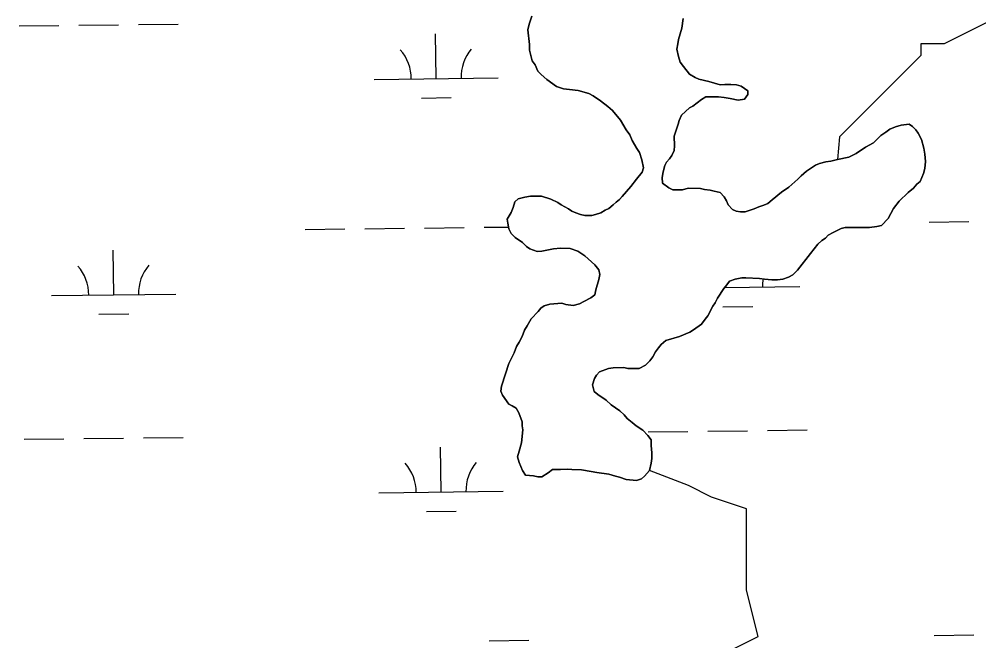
# Model space of a CAD drawing. Extents: x 3694830 to 3732949, y 415201 to 440970.
# Drawn here: x 3701131 to 3701903, y 434584 to 435085 of the extents above; entities that cross this region are included whole.
import ezdxf

# ---------------------------------------------------------------- set-up
doc = ezdxf.new("R2010")
doc.units = 0
doc.layers.add('V-TOPO-SHOR', color=7, linetype='Continuous')
doc.layers.add('V-WETL-SWMP', color=7, linetype='Continuous')

msp = doc.modelspace()

# ---------------------------------------------------------------- linework, layer by layer
at = {"layer": 'V-TOPO-SHOR'}
for points in [[(3701543.14, 435087.02), (3701540.83, 435080.66), (3701539.91, 435076.11), (3701541.22, 435064.26), (3701541.2, 435059.71), (3701542.1, 435056.52), (3701543.44, 435051.05), (3701545.7, 435047.85), (3701547.96, 435042.83), (3701550.68, 435040.09), (3701555.21, 435035.97), (3701562.93, 435030.48), (3701568.39, 435028.63), (3701573.39, 435028.15), (3701580.22, 435027.21), (3701588.86, 435024.9), (3701592.5, 435023.06), (3701598.4, 435018.94), (3701604.3, 435014.36), (3701607.93, 435011.16), (3701614.27, 435003.39), (3701618.79, 434995.63), (3701621.96, 434991.52), (3701623.76, 434986.96), (3701627.38, 434980.57), (3701629.64, 434977.37), (3701631.44, 434971.44), (3701632.77, 434965.06), (3701631.85, 434961.42), (3701627.27, 434955.98), (3701622.69, 434950.08), (3701615.83, 434941.91), (3701613.54, 434939.65), (3701610.8, 434937.38), (3701608.51, 434935.11), (3701604.86, 434932.4), (3701602.12, 434931.04), (3701598.47, 434928.78), (3701594.37, 434927.43), (3701591.18, 434926.54), (3701585.71, 434926.56), (3701582.07, 434927.49), (3701578.43, 434928.87), (3701575.25, 434930.25), (3701572.53, 434932.08), (3701566.62, 434935.29), (3701563.9, 434937.13), (3701558.45, 434939.88), (3701550.72, 434942.19), (3701542.06, 434942.23), (3701537.51, 434941.34), (3701532.04, 434939.99), (3701529.3, 434937.73), (3701527.91, 434933.18), (3701526.53, 434929.09), (3701523.32, 434923.64), (3701523.76, 434920.45), (3701524.65, 434915.89), (3701526.46, 434912.24), (3701529.63, 434909.04), (3701535.53, 434904.92), (3701538.7, 434901.72), (3701541.43, 434899.88), (3701547.34, 434897.58), (3701550.98, 434898.02), (3701560.55, 434899.8), (3701566.02, 434900.23), (3701573.76, 434900.2), (3701580.12, 434897.9), (3701585.57, 434894.23), (3701593.74, 434886.91), (3701596.91, 434882.8), (3701597.8, 434879.15), (3701596.87, 434875.06), (3701594.56, 434866.87), (3701593.63, 434862.78), (3701590.44, 434860.52), (3701584.96, 434857.35), (3701581.31, 434855.55), (3701576.29, 434854.2), (3701570.38, 434855.14), (3701567.2, 434856.06), (3701557.63, 434855.19), (3701553.07, 434853.85), (3701550.33, 434852.04), (3701548.04, 434849.31), (3701542.55, 434843.42), (3701539.34, 434837.97)], [(3701677.25, 435036.36), (3701674.52, 435037.74), (3701669.98, 435040.49), (3701665, 435046.43), (3701662.28, 435050.09), (3701660.93, 435054.65), (3701659.59, 435060.57), (3701660.52, 435064.66), (3701660.99, 435068.3), (3701663.76, 435077.4), (3701664.71, 435085.14)], [(3701912.14, 435083.49), (3701874.73, 435064.78), (3701856.02, 435064.78), (3701856.02, 435055.43), (3701827.96, 435027.37), (3701790.56, 434989.96), (3701788.99, 434971.68)], [(3701767.26, 434896.19), (3701773.21, 434903.45), (3701776.41, 434906.62), (3701779.15, 434908.43), (3701781.44, 434910.7), (3701785.55, 434912.96), (3701791.94, 434916.12), (3701795.13, 434917.01), (3701814.71, 434916.93), (3701820.63, 434917.82), (3701824.28, 434918.71), (3701829.76, 434924.15), (3701833.9, 434932.33), (3701838.48, 434938.23), (3701845.79, 434945.03), (3701849.9, 434948.65), (3701852.65, 434951.83), (3701855.39, 434954.1), (3701858.15, 434960.46), (3701859.08, 434964.55), (3701859.56, 434970.01), (3701859.13, 434975.93), (3701858.24, 434980.95), (3701856.45, 434987.79), (3701853.73, 434992.81), (3701851.92, 434995.54), (3701849.2, 434998.29), (3701846.48, 435000.12), (3701840.1, 434999.24), (3701835.54, 434997.89), (3701830.98, 434996.09), (3701827.78, 434993.83), (3701823.68, 434991.11), (3701817.73, 434985.22), (3701811.34, 434981.6), (3701804.03, 434976.63), (3701798.1, 434973.46), (3701788.99, 434971.68), (3701783.52, 434970.34), (3701779.42, 434969.9), (3701774.4, 434968.56), (3701771.21, 434967.2), (3701763.9, 434962.23), (3701759.79, 434958.6), (3701757.04, 434955.88), (3701749.73, 434949.54), (3701743.79, 434945.47), (3701736.48, 434939.12), (3701732.83, 434936.41), (3701729.64, 434935.05), (3701725.53, 434933.7), (3701721.88, 434931.9), (3701717.78, 434930.55), (3701714.58, 434929.65), (3701710.94, 434929.67), (3701707.3, 434930.14), (3701704.58, 434931.52), (3701700.95, 434935.17), (3701699.6, 434938.37), (3701697.79, 434941.56), (3701694.62, 434945.22), (3701689.61, 434946.15), (3701686.43, 434947.08), (3701681.88, 434947.55), (3701678.69, 434948.48), (3701668.68, 434948.52), (3701664.12, 434947.17), (3701656.38, 434947.2), (3701653.2, 434949.04), (3701648.2, 434952.7), (3701647.77, 434957.26), (3701648.7, 434961.81), (3701650.09, 434966.81), (3701651.46, 434969.54), (3701653.75, 434972.26), (3701655.58, 434974.98), (3701657.42, 434979.07), (3701657.9, 434982.71), (3701657.47, 434990.46), (3701660.7, 435000.01), (3701661.62, 435003.19), (3701663.46, 435007.28), (3701666.67, 435010.45), (3701669.86, 435013.17), (3701672.6, 435014.53), (3701679.46, 435019.96), (3701683.11, 435022.22), (3701693.12, 435022.18), (3701697.68, 435021.7), (3701702.68, 435020.77), (3701709.05, 435019.38), (3701714.06, 435020.27), (3701716.81, 435023.9), (3701716.82, 435027.09), (3701711.38, 435030.75), (3701707.74, 435031.68), (3701703.18, 435032.15), (3701698.18, 435032.17), (3701694.53, 435031.73), (3701685.44, 435034.51), (3701677.25, 435036.36)], [(3701539.34, 434837.97), (3701537.05, 434834.33), (3701535.21, 434829.33), (3701532.91, 434824.79), (3701530.62, 434821.16), (3701528.78, 434816.16), (3701527.4, 434813.43), (3701526.02, 434810.25), (3701524.64, 434807.52), (3701521.88, 434799.34), (3701518.65, 434789.33), (3701518.17, 434785.24), (3701519.52, 434782.04), (3701524.5, 434774.74), (3701527.23, 434773.36), (3701530.41, 434771.53), (3701532.67, 434767.87), (3701535.37, 434760.58), (3701535.36, 434757.39), (3701535.8, 434754.2), (3701534.84, 434743.73), (3701532.99, 434736.91), (3701531.61, 434732.36), (3701532.95, 434727.8), (3701535.66, 434721.42), (3701537.92, 434717.76), (3701544.29, 434717.28), (3701547.93, 434716.35), (3701551.12, 434716.34), (3701556.14, 434719.51), (3701559.79, 434722.22), (3701566.17, 434722.2), (3701572.09, 434722.63), (3701575.27, 434722.16), (3701583.02, 434722.12), (3701590.75, 434720.73), (3701595.3, 434719.79), (3701604.86, 434718.39), (3701610.31, 434717), (3701613.5, 434716.07), (3701618.95, 434714.23), (3701627.15, 434713.28), (3701631.25, 434714.63), (3701633.54, 434716.9), (3701637.65, 434721.43), (3701639.04, 434727.35), (3701639.52, 434730.99), (3701639.54, 434735.54), (3701639.11, 434741.46), (3701639.12, 434746.02), (3701636.41, 434749.67), (3701632.33, 434753.79), (3701626.88, 434757.45), (3701623.7, 434760.2), (3701619.62, 434763.4), (3701617.35, 434766.15), (3701613.73, 434769.35), (3701606.92, 434774.39), (3701602.83, 434778.05), (3701596.02, 434782.63), (3701593.3, 434784.92), (3701591.96, 434790.39), (3701593.35, 434795.39), (3701595.18, 434798.11), (3701597.47, 434800.84), (3701604.77, 434803.54), (3701608.41, 434803.98), (3701617.06, 434804.4), (3701620.25, 434803.47), (3701629.35, 434803.43), (3701634.37, 434806.14), (3701638.03, 434809.77), (3701640.32, 434812.95), (3701642.62, 434817.04), (3701644.91, 434820.21), (3701647.19, 434822.93), (3701650.85, 434826.11), (3701661.79, 434829.25), (3701670, 434832.85), (3701673.2, 434834.66), (3701679.59, 434839.19), (3701682.34, 434843.28), (3701684.63, 434846), (3701688.76, 434853.72), (3701690.59, 434856.45), (3701692.43, 434860.08), (3701697.47, 434867.8), (3701699.76, 434870.98), (3701702.05, 434873.7), (3701706.61, 434875.5), (3701712.08, 434876.39), (3701715.27, 434876.38), (3701726.19, 434875.87), (3701730.29, 434875.4), (3701736.21, 434874.92), (3701740.76, 434874.9), (3701744.86, 434875.34), (3701749.42, 434877.14), (3701753.07, 434878.95), (3701756.73, 434882.57), (3701767.26, 434896.19)], [(3701702.86, 434403.92), (3701650.27, 434428.82), (3701622.21, 434438.17), (3701575.45, 434438.17), (3701556.75, 434447.53), (3701566.1, 434494.29), (3701594.16, 434512.99), (3701631.56, 434550.4), (3701706.38, 434578.46), (3701725.09, 434587.81), (3701715.74, 434625.22), (3701715.74, 434681.33), (3701715.74, 434690.69), (3701687.68, 434700.04), (3701668.97, 434709.39), (3701637.65, 434721.43)]]:
    msp.add_lwpolyline(points, dxfattribs=at)
at = {"layer": 'V-WETL-SWMP'}
for p, q in [((3701130.72, 435079.2), (3701162.72, 435079.58)), ((3701178.72, 435079.77), (3701210.71, 435080.15)), ((3701226.71, 435080.34), (3701258.71, 435080.72)), ((3701466.09, 435036.76), (3701465.66, 435072.76)), ((3701416.1, 435036.17), (3701516.09, 435037.36)), ((3701454.28, 435021.19), (3701478.28, 435021.48)), ((3701408.69, 434916), (3701440.68, 434916.38)), ((3701456.68, 434916.57), (3701488.68, 434916.95)), ((3701504.68, 434917.15), (3701524.36, 434917.38)), ((3701862.56, 434921.41), (3701894.56, 434921.8)), ((3701360.69, 434915.43), (3701392.69, 434915.81)), ((3701206.71, 434862.85), (3701206.28, 434898.84)), ((3701156.72, 434862.25), (3701256.71, 434863.44)), ((3701698.13, 434868.71), (3701758.58, 434869.43)), ((3701194.9, 434847.27), (3701218.9, 434847.56)), ((3701696.77, 434853.26), (3701720.77, 434853.55)), ((3701732.55, 434753.68), (3701764.55, 434754.06)), ((3701134.69, 434746.55), (3701166.68, 434746.93)), ((3701182.68, 434747.12), (3701214.68, 434747.5)), ((3701230.68, 434747.69), (3701262.68, 434748.07)), ((3701636.56, 434752.53), (3701668.56, 434752.91)), ((3701684.56, 434753.11), (3701716.55, 434753.49)), ((3701470.06, 434704.11), (3701469.63, 434740.11)), ((3701420.06, 434703.52), (3701520.06, 434704.71)), ((3701458.25, 434688.54), (3701482.24, 434688.83)), ((3701508.65, 434584.49), (3701540.64, 434584.88)), ((3701866.53, 434588.76), (3701898.53, 434589.14))]:
    msp.add_line(p, q, dxfattribs=at)
for points in [[(3701543.14, 435087.02), (3701540.83, 435080.66), (3701539.91, 435076.11), (3701541.22, 435064.26), (3701541.2, 435059.71), (3701542.1, 435056.52), (3701543.44, 435051.05), (3701545.7, 435047.85), (3701547.96, 435042.83), (3701550.68, 435040.09), (3701555.21, 435035.97), (3701562.93, 435030.48), (3701568.39, 435028.63), (3701573.39, 435028.15), (3701580.22, 435027.21), (3701588.86, 435024.9), (3701592.5, 435023.06), (3701598.4, 435018.94), (3701604.3, 435014.36), (3701607.93, 435011.16), (3701614.27, 435003.39), (3701618.79, 434995.63), (3701621.96, 434991.52), (3701623.76, 434986.96), (3701627.38, 434980.57), (3701629.64, 434977.37), (3701631.44, 434971.44), (3701632.77, 434965.06), (3701631.85, 434961.42), (3701627.27, 434955.98), (3701622.69, 434950.08), (3701615.83, 434941.91), (3701613.54, 434939.65), (3701610.8, 434937.38), (3701608.51, 434935.11), (3701604.86, 434932.4), (3701602.12, 434931.04), (3701598.47, 434928.78), (3701594.37, 434927.43), (3701591.18, 434926.54), (3701585.71, 434926.56), (3701582.07, 434927.49), (3701578.43, 434928.87), (3701575.25, 434930.25), (3701572.53, 434932.08), (3701566.62, 434935.29), (3701563.9, 434937.13), (3701558.45, 434939.88), (3701550.72, 434942.19), (3701542.06, 434942.23), (3701537.51, 434941.34), (3701532.04, 434939.99), (3701529.3, 434937.73), (3701527.91, 434933.18), (3701526.53, 434929.09), (3701523.32, 434923.64), (3701523.76, 434920.45), (3701524.65, 434915.89), (3701526.46, 434912.24), (3701529.63, 434909.04), (3701535.53, 434904.92), (3701538.7, 434901.72), (3701541.43, 434899.88), (3701547.34, 434897.58), (3701550.98, 434898.02), (3701560.55, 434899.8), (3701566.02, 434900.23), (3701573.76, 434900.2), (3701580.12, 434897.9), (3701585.57, 434894.23), (3701593.74, 434886.91), (3701596.91, 434882.8), (3701597.8, 434879.15), (3701596.87, 434875.06), (3701594.56, 434866.87), (3701593.63, 434862.78), (3701590.44, 434860.52), (3701584.96, 434857.35), (3701581.31, 434855.55), (3701576.29, 434854.2), (3701570.38, 434855.14), (3701567.2, 434856.06), (3701557.63, 434855.19), (3701553.07, 434853.85), (3701550.33, 434852.04), (3701548.04, 434849.31), (3701542.55, 434843.42), (3701539.34, 434837.97)], [(3701539.34, 434837.97), (3701542.55, 434843.42), (3701548.04, 434849.31), (3701550.33, 434852.04), (3701553.07, 434853.85), (3701557.63, 434855.19), (3701567.2, 434856.06), (3701570.38, 434855.14), (3701576.29, 434854.2), (3701581.31, 434855.55), (3701584.96, 434857.35), (3701590.44, 434860.52), (3701593.63, 434862.78), (3701594.56, 434866.87), (3701596.87, 434875.06), (3701597.8, 434879.15), (3701596.91, 434882.8), (3701593.74, 434886.91), (3701585.57, 434894.23), (3701580.12, 434897.9), (3701573.76, 434900.2), (3701566.02, 434900.23), (3701560.55, 434899.8), (3701550.98, 434898.02), (3701547.34, 434897.58), (3701541.43, 434899.88), (3701538.7, 434901.72), (3701535.53, 434904.92), (3701529.63, 434909.04), (3701526.46, 434912.24), (3701524.65, 434915.89), (3701523.76, 434920.45), (3701523.32, 434923.64), (3701526.53, 434929.09), (3701527.91, 434933.18), (3701529.3, 434937.73), (3701532.04, 434939.99), (3701537.51, 434941.34), (3701542.06, 434942.23), (3701550.72, 434942.19), (3701558.45, 434939.88), (3701563.9, 434937.13), (3701566.62, 434935.29), (3701572.53, 434932.08), (3701575.25, 434930.25), (3701578.43, 434928.87), (3701582.07, 434927.49), (3701585.71, 434926.56), (3701591.18, 434926.54), (3701594.37, 434927.43), (3701598.47, 434928.78), (3701602.12, 434931.04), (3701604.86, 434932.4), (3701608.51, 434935.11), (3701610.8, 434937.38), (3701613.54, 434939.65), (3701615.83, 434941.91), (3701622.69, 434950.08), (3701627.27, 434955.98), (3701631.85, 434961.42), (3701632.77, 434965.06), (3701631.44, 434971.44), (3701629.64, 434977.37), (3701627.38, 434980.57), (3701623.76, 434986.96), (3701621.96, 434991.52), (3701618.79, 434995.63), (3701614.27, 435003.39), (3701607.93, 435011.16), (3701604.3, 435014.36), (3701598.4, 435018.94), (3701592.5, 435023.06), (3701588.86, 435024.9), (3701580.22, 435027.21), (3701573.39, 435028.15), (3701568.39, 435028.63), (3701562.93, 435030.48), (3701555.21, 435035.97), (3701550.68, 435040.09), (3701547.96, 435042.83), (3701545.7, 435047.85), (3701543.44, 435051.05), (3701542.1, 435056.52), (3701541.2, 435059.71), (3701541.22, 435064.26), (3701539.91, 435076.11), (3701540.83, 435080.66), (3701543.14, 435087.02)], [(3701664.71, 435085.14), (3701663.76, 435077.4), (3701660.99, 435068.3), (3701660.52, 435064.66), (3701659.59, 435060.57), (3701660.93, 435054.65), (3701662.28, 435050.09), (3701665, 435046.43), (3701669.98, 435040.49), (3701674.52, 435037.74), (3701677.25, 435036.36), (3701685.44, 435034.51), (3701694.53, 435031.73), (3701698.18, 435032.17), (3701703.18, 435032.15), (3701707.74, 435031.68), (3701711.38, 435030.75), (3701716.82, 435027.09), (3701716.81, 435023.9), (3701714.06, 435020.27), (3701709.05, 435019.38), (3701702.68, 435020.77), (3701697.68, 435021.7), (3701693.12, 435022.18), (3701683.11, 435022.22), (3701679.46, 435019.96), (3701672.6, 435014.53), (3701669.86, 435013.17), (3701666.67, 435010.45), (3701663.46, 435007.28), (3701661.62, 435003.19), (3701660.7, 435000.01), (3701657.47, 434990.46), (3701657.9, 434982.71), (3701657.42, 434979.07), (3701655.58, 434974.98), (3701653.75, 434972.26), (3701651.46, 434969.54), (3701650.09, 434966.81), (3701648.7, 434961.81), (3701647.77, 434957.26), (3701648.2, 434952.7), (3701653.2, 434949.04), (3701656.38, 434947.2), (3701664.12, 434947.17), (3701668.68, 434948.52), (3701678.69, 434948.48), (3701681.88, 434947.55), (3701686.43, 434947.08), (3701689.61, 434946.15), (3701694.62, 434945.22), (3701697.79, 434941.56), (3701699.6, 434938.37), (3701700.95, 434935.17), (3701704.58, 434931.52), (3701707.3, 434930.14), (3701710.94, 434929.67), (3701714.58, 434929.65), (3701717.78, 434930.55), (3701721.88, 434931.9), (3701725.53, 434933.7), (3701729.64, 434935.05), (3701732.83, 434936.41), (3701736.48, 434939.12), (3701743.79, 434945.47), (3701749.73, 434949.54), (3701757.04, 434955.88), (3701759.79, 434958.6), (3701763.9, 434962.23), (3701771.21, 434967.2), (3701774.4, 434968.56), (3701779.42, 434969.9), (3701783.52, 434970.34), (3701788.99, 434971.68), (3701798.1, 434973.46), (3701804.03, 434976.63), (3701811.34, 434981.6), (3701817.73, 434985.22), (3701823.68, 434991.11), (3701827.78, 434993.83), (3701830.98, 434996.09), (3701835.54, 434997.89), (3701840.1, 434999.24), (3701846.48, 435000.12), (3701849.2, 434998.29), (3701851.92, 434995.54), (3701853.73, 434992.81), (3701856.45, 434987.79), (3701858.24, 434980.95), (3701859.13, 434975.93), (3701859.56, 434970.01), (3701859.08, 434964.55), (3701858.15, 434960.46), (3701855.39, 434954.1), (3701852.65, 434951.83), (3701849.9, 434948.65), (3701845.79, 434945.03), (3701838.48, 434938.23), (3701833.9, 434932.33), (3701829.76, 434924.15), (3701824.28, 434918.71), (3701820.63, 434917.82), (3701814.71, 434916.93), (3701795.13, 434917.01), (3701791.94, 434916.12), (3701785.55, 434912.96), (3701781.44, 434910.7), (3701779.15, 434908.43), (3701776.41, 434906.62), (3701773.21, 434903.45), (3701767.26, 434896.19), (3701756.73, 434882.57), (3701753.07, 434878.95), (3701749.42, 434877.14), (3701744.86, 434875.34), (3701740.76, 434874.9), (3701736.21, 434874.92), (3701730.29, 434875.4), (3701726.19, 434875.87), (3701715.27, 434876.38), (3701712.08, 434876.39), (3701706.61, 434875.5), (3701702.05, 434873.7), (3701699.76, 434870.98), (3701697.47, 434867.8), (3701692.43, 434860.08), (3701690.59, 434856.45), (3701688.76, 434853.72), (3701684.63, 434846), (3701682.34, 434843.28), (3701679.59, 434839.19), (3701673.2, 434834.66), (3701670, 434832.85), (3701661.79, 434829.25), (3701650.85, 434826.11), (3701647.19, 434822.93), (3701644.91, 434820.21), (3701642.62, 434817.04), (3701640.32, 434812.95), (3701638.03, 434809.77), (3701634.37, 434806.14), (3701629.35, 434803.43), (3701620.25, 434803.47), (3701617.06, 434804.4), (3701608.41, 434803.98), (3701604.77, 434803.54), (3701597.47, 434800.84), (3701595.18, 434798.11), (3701593.35, 434795.39), (3701591.96, 434790.39), (3701593.3, 434784.92), (3701596.02, 434782.63), (3701602.83, 434778.05), (3701606.92, 434774.39), (3701613.73, 434769.35), (3701617.35, 434766.15), (3701619.62, 434763.4), (3701623.7, 434760.2), (3701626.88, 434757.45), (3701632.33, 434753.79), (3701636.41, 434749.67), (3701639.12, 434746.02), (3701639.11, 434741.46), (3701639.54, 434735.54), (3701639.52, 434730.99), (3701639.04, 434727.35), (3701637.65, 434721.43), (3701633.54, 434716.9), (3701631.25, 434714.63), (3701627.15, 434713.28), (3701618.95, 434714.23), (3701613.5, 434716.07), (3701610.31, 434717), (3701604.86, 434718.39), (3701595.3, 434719.79), (3701590.75, 434720.73), (3701583.02, 434722.12), (3701575.27, 434722.16), (3701572.09, 434722.63), (3701566.17, 434722.2), (3701559.79, 434722.22), (3701556.14, 434719.51), (3701551.12, 434716.34), (3701547.93, 434716.35), (3701544.29, 434717.28), (3701537.92, 434717.76), (3701535.66, 434721.42), (3701532.95, 434727.8), (3701531.61, 434732.36), (3701532.99, 434736.91), (3701534.84, 434743.73), (3701535.8, 434754.2), (3701535.36, 434757.39), (3701535.37, 434760.58), (3701532.67, 434767.87), (3701530.41, 434771.53), (3701527.23, 434773.36), (3701524.5, 434774.74), (3701519.52, 434782.04), (3701518.17, 434785.24), (3701518.65, 434789.33), (3701521.88, 434799.34), (3701524.64, 434807.52), (3701526.02, 434810.25), (3701527.4, 434813.43), (3701528.78, 434816.16), (3701530.62, 434821.16), (3701532.91, 434824.79), (3701535.21, 434829.33), (3701537.05, 434834.33), (3701539.34, 434837.97)], [(3701677.25, 435036.36), (3701674.52, 435037.74), (3701669.98, 435040.49), (3701665, 435046.43), (3701662.28, 435050.09), (3701660.93, 435054.65), (3701659.59, 435060.57), (3701660.52, 435064.66), (3701660.99, 435068.3), (3701663.76, 435077.4), (3701664.71, 435085.14)], [(3701767.26, 434896.19), (3701773.21, 434903.45), (3701776.41, 434906.62), (3701779.15, 434908.43), (3701781.44, 434910.7), (3701785.55, 434912.96), (3701791.94, 434916.12), (3701795.13, 434917.01), (3701814.71, 434916.93), (3701820.63, 434917.82), (3701824.28, 434918.71), (3701829.76, 434924.15), (3701833.9, 434932.33), (3701838.48, 434938.23), (3701845.79, 434945.03), (3701849.9, 434948.65), (3701852.65, 434951.83), (3701855.39, 434954.1), (3701858.15, 434960.46), (3701859.08, 434964.55), (3701859.56, 434970.01), (3701859.13, 434975.93), (3701858.24, 434980.95), (3701856.45, 434987.79), (3701853.73, 434992.81), (3701851.92, 434995.54), (3701849.2, 434998.29), (3701846.48, 435000.12), (3701840.1, 434999.24), (3701835.54, 434997.89), (3701830.98, 434996.09), (3701827.78, 434993.83), (3701823.68, 434991.11), (3701817.73, 434985.22), (3701811.34, 434981.6), (3701804.03, 434976.63), (3701798.1, 434973.46), (3701788.99, 434971.68), (3701783.52, 434970.34), (3701779.42, 434969.9), (3701774.4, 434968.56), (3701771.21, 434967.2), (3701763.9, 434962.23), (3701759.79, 434958.6), (3701757.04, 434955.88), (3701749.73, 434949.54), (3701743.79, 434945.47), (3701736.48, 434939.12), (3701732.83, 434936.41), (3701729.64, 434935.05), (3701725.53, 434933.7), (3701721.88, 434931.9), (3701717.78, 434930.55), (3701714.58, 434929.65), (3701710.94, 434929.67), (3701707.3, 434930.14), (3701704.58, 434931.52), (3701700.95, 434935.17), (3701699.6, 434938.37), (3701697.79, 434941.56), (3701694.62, 434945.22), (3701689.61, 434946.15), (3701686.43, 434947.08), (3701681.88, 434947.55), (3701678.69, 434948.48), (3701668.68, 434948.52), (3701664.12, 434947.17), (3701656.38, 434947.2), (3701653.2, 434949.04), (3701648.2, 434952.7), (3701647.77, 434957.26), (3701648.7, 434961.81), (3701650.09, 434966.81), (3701651.46, 434969.54), (3701653.75, 434972.26), (3701655.58, 434974.98), (3701657.42, 434979.07), (3701657.9, 434982.71), (3701657.47, 434990.46), (3701660.7, 435000.01), (3701661.62, 435003.19), (3701663.46, 435007.28), (3701666.67, 435010.45), (3701669.86, 435013.17), (3701672.6, 435014.53), (3701679.46, 435019.96), (3701683.11, 435022.22), (3701693.12, 435022.18), (3701697.68, 435021.7), (3701702.68, 435020.77), (3701709.05, 435019.38), (3701714.06, 435020.27), (3701716.81, 435023.9), (3701716.82, 435027.09), (3701711.38, 435030.75), (3701707.74, 435031.68), (3701703.18, 435032.15), (3701698.18, 435032.17), (3701694.53, 435031.73), (3701685.44, 435034.51), (3701677.25, 435036.36)], [(3701539.34, 434837.97), (3701537.05, 434834.33), (3701535.21, 434829.33), (3701532.91, 434824.79), (3701530.62, 434821.16), (3701528.78, 434816.16), (3701527.4, 434813.43), (3701526.02, 434810.25), (3701524.64, 434807.52), (3701521.88, 434799.34), (3701518.65, 434789.33), (3701518.17, 434785.24), (3701519.52, 434782.04), (3701524.5, 434774.74), (3701527.23, 434773.36), (3701530.41, 434771.53), (3701532.67, 434767.87), (3701535.37, 434760.58), (3701535.36, 434757.39), (3701535.8, 434754.2), (3701534.84, 434743.73), (3701532.99, 434736.91), (3701531.61, 434732.36), (3701532.95, 434727.8), (3701535.66, 434721.42), (3701537.92, 434717.76), (3701544.29, 434717.28), (3701547.93, 434716.35), (3701551.12, 434716.34), (3701556.14, 434719.51), (3701559.79, 434722.22), (3701566.17, 434722.2), (3701572.09, 434722.63), (3701575.27, 434722.16), (3701583.02, 434722.12), (3701590.75, 434720.73), (3701595.3, 434719.79), (3701604.86, 434718.39), (3701610.31, 434717), (3701613.5, 434716.07), (3701618.95, 434714.23), (3701627.15, 434713.28), (3701631.25, 434714.63), (3701633.54, 434716.9), (3701637.65, 434721.43), (3701639.04, 434727.35), (3701639.52, 434730.99), (3701639.54, 434735.54), (3701639.11, 434741.46), (3701639.12, 434746.02), (3701636.41, 434749.67), (3701632.33, 434753.79), (3701626.88, 434757.45), (3701623.7, 434760.2), (3701619.62, 434763.4), (3701617.35, 434766.15), (3701613.73, 434769.35), (3701606.92, 434774.39), (3701602.83, 434778.05), (3701596.02, 434782.63), (3701593.3, 434784.92), (3701591.96, 434790.39), (3701593.35, 434795.39), (3701595.18, 434798.11), (3701597.47, 434800.84), (3701604.77, 434803.54), (3701608.41, 434803.98), (3701617.06, 434804.4), (3701620.25, 434803.47), (3701629.35, 434803.43), (3701634.37, 434806.14), (3701638.03, 434809.77), (3701640.32, 434812.95), (3701642.62, 434817.04), (3701644.91, 434820.21), (3701647.19, 434822.93), (3701650.85, 434826.11), (3701661.79, 434829.25), (3701670, 434832.85), (3701673.2, 434834.66), (3701679.59, 434839.19), (3701682.34, 434843.28), (3701684.63, 434846), (3701688.76, 434853.72), (3701690.59, 434856.45), (3701692.43, 434860.08), (3701697.47, 434867.8), (3701699.76, 434870.98), (3701702.05, 434873.7), (3701706.61, 434875.5), (3701712.08, 434876.39), (3701715.27, 434876.38), (3701726.19, 434875.87), (3701730.29, 434875.4), (3701736.21, 434874.92), (3701740.76, 434874.9), (3701744.86, 434875.34), (3701749.42, 434877.14), (3701753.07, 434878.95), (3701756.73, 434882.57), (3701767.26, 434896.19)]]:
    msp.add_lwpolyline(points, dxfattribs=at)
for centre, start, end in [((3701410.85, 435036.58), 359.91153, 41.45519), ((3701521.33, 435037.9), 139.91153, 181.45518), ((3701151.47, 434862.66), 359.91153, 41.45519), ((3701261.95, 434863.98), 139.91153, 181.45518), ((3701763.82, 434869.97), 170.8882, 181.45518), ((3701414.82, 434703.93), 359.91153, 41.45519), ((3701525.29, 434705.25), 139.91153, 181.45518)]:
    msp.add_arc(centre, 35.25, start, end, dxfattribs=at)

doc.saveas('drawing.dxf')
